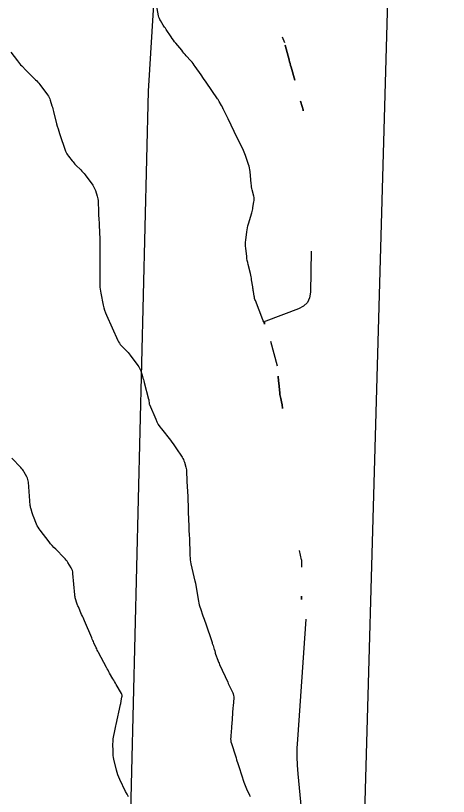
# Model space of a CAD drawing. Extents: x -534410 to -534262, y -1190162 to -1189584.
# Drawn here: x -534348.73 to -534329.56, y -1189689.33 to -1189654.72 of the extents above; entities that cross this region are included whole.
import ezdxf

# ---------------------------------------------------------------- set-up
doc = ezdxf.new("R2010")
doc.units = 0
for name, color, linetype in [('30', 7, 'Continuous'), ('31', 7, 'Continuous'), ('Hranice parcel', 7, 'Continuous')]:
    doc.layers.add(name, color=color, linetype=linetype)

msp = doc.modelspace()

# ---------------------------------------------------------------- linework, layer by layer
at = {"layer": '30'}
for points in [[(-534336.924, -1189655.663), (-534336.815, -1189655.916)], [(-534348.938, -1189656.336), (-534348.644, -1189656.729), (-534348.6, -1189656.786), (-534348.554, -1189656.842), (-534348.507, -1189656.896), (-534348.458, -1189656.949), (-534348.259, -1189657.157), (-534348.209, -1189657.209), (-534348.159, -1189657.26), (-534348.107, -1189657.311), (-534348.056, -1189657.361), (-534347.847, -1189657.559), (-534347.796, -1189657.61), (-534347.748, -1189657.663), (-534347.701, -1189657.718), (-534347.657, -1189657.774), (-534347.317, -1189658.234), (-534347.28, -1189658.288), (-534347.248, -1189658.345), (-534347.221, -1189658.404), (-534347.199, -1189658.466), (-534347.121, -1189658.718), (-534347.101, -1189658.782), (-534347.083, -1189658.845), (-534347.065, -1189658.909), (-534347.049, -1189658.973), (-534346.913, -1189659.509), (-534346.884, -1189659.62), (-534346.852, -1189659.73), (-534346.818, -1189659.839), (-534346.782, -1189659.947), (-534346.515, -1189660.722), (-534346.492, -1189660.782), (-534346.463, -1189660.839), (-534346.43, -1189660.894), (-534346.392, -1189660.946), (-534346.229, -1189661.148), (-534346.188, -1189661.198), (-534346.146, -1189661.247), (-534346.102, -1189661.295), (-534346.057, -1189661.342), (-534345.844, -1189661.557), (-534345.795, -1189661.609), (-534345.747, -1189661.662), (-534345.701, -1189661.718), (-534345.657, -1189661.775), (-534345.317, -1189662.234), (-534345.28, -1189662.288), (-534345.248, -1189662.345), (-534345.221, -1189662.404), (-534345.199, -1189662.466), (-534345.12, -1189662.718), (-534345.103, -1189662.782), (-534345.09, -1189662.846), (-534345.081, -1189662.911), (-534345.077, -1189662.977), (-534345.064, -1189663.38), (-534345.061, -1189663.455), (-534345.058, -1189663.529), (-534345.054, -1189663.603), (-534345.049, -1189663.677), (-534345.031, -1189663.974), (-534345.026, -1189664.049), (-534345.023, -1189664.123), (-534345.019, -1189664.197), (-534345.017, -1189664.271), (-534345.005, -1189664.664), (-534345.002, -1189664.754), (-534345.001, -1189664.845), (-534345, -1189664.935), (-534344.999, -1189665.025), (-534344.999, -1189666.659), (-534344.997, -1189666.751), (-534344.99, -1189666.844), (-534344.978, -1189666.935), (-534344.962, -1189667.027), (-534344.854, -1189667.548), (-534344.826, -1189667.664), (-534344.793, -1189667.778), (-534344.753, -1189667.89), (-534344.707, -1189668.001), (-534344.205, -1189669.118), (-534344.173, -1189669.181), (-534344.136, -1189669.24), (-534344.093, -1189669.296), (-534344.045, -1189669.348), (-534343.844, -1189669.55), (-534343.794, -1189669.601), (-534343.747, -1189669.654), (-534343.701, -1189669.709), (-534343.658, -1189669.765), (-534343.312, -1189670.225), (-534343.274, -1189670.28), (-534343.241, -1189670.338), (-534343.213, -1189670.398), (-534343.191, -1189670.461), (-534343.109, -1189670.717), (-534343.089, -1189670.781), (-534343.07, -1189670.845), (-534343.052, -1189670.91), (-534343.035, -1189670.974), (-534342.841, -1189671.717), (-534342.837, -1189671.737), (-534342.833, -1189671.757), (-534342.83, -1189671.777), (-534342.827, -1189671.797), (-534342.82, -1189671.878), (-534342.818, -1189671.898), (-534342.814, -1189671.917), (-534342.808, -1189671.937), (-534342.801, -1189671.955), (-534342.527, -1189672.613), (-534342.475, -1189672.726), (-534342.415, -1189672.835), (-534342.348, -1189672.94), (-534342.273, -1189673.04), (-534341.873, -1189673.538), (-534341.809, -1189673.62), (-534341.747, -1189673.702), (-534341.687, -1189673.787), (-534341.63, -1189673.872), (-534341.355, -1189674.293), (-534341.324, -1189674.343), (-534341.298, -1189674.395), (-534341.276, -1189674.449), (-534341.257, -1189674.505), (-534341.192, -1189674.731), (-534341.178, -1189674.788), (-534341.167, -1189674.846), (-534341.16, -1189674.904), (-534341.156, -1189674.962), (-534341.146, -1189675.295), (-534341.144, -1189675.37), (-534341.141, -1189675.445), (-534341.138, -1189675.521), (-534341.134, -1189675.596), (-534341.109, -1189676.04), (-534341.104, -1189676.121), (-534341.101, -1189676.201), (-534341.098, -1189676.281), (-534341.095, -1189676.362), (-534341.086, -1189676.684), (-534341.084, -1189676.764), (-534341.082, -1189676.844), (-534341.079, -1189676.925), (-534341.077, -1189677.005), (-534341.065, -1189677.378), (-534341.062, -1189677.452), (-534341.059, -1189677.527), (-534341.056, -1189677.602), (-534341.051, -1189677.677), (-534341.033, -1189677.976), (-534341.029, -1189678.051), (-534341.025, -1189678.125), (-534341.022, -1189678.2), (-534341.02, -1189678.275), (-534341.008, -1189678.665), (-534341.003, -1189678.754), (-534340.994, -1189678.843), (-534340.981, -1189678.932), (-534340.963, -1189679.02), (-534340.792, -1189679.782), (-534340.79, -1189679.79), (-534340.788, -1189679.799), (-534340.785, -1189679.808), (-534340.783, -1189679.816), (-534340.771, -1189679.85), (-534340.768, -1189679.858), (-534340.766, -1189679.867), (-534340.764, -1189679.876), (-534340.762, -1189679.884), (-534340.63, -1189680.679), (-534340.614, -1189680.761), (-534340.595, -1189680.843), (-534340.572, -1189680.923), (-534340.546, -1189681.003), (-534340.433, -1189681.319), (-534340.404, -1189681.398), (-534340.377, -1189681.478), (-534340.35, -1189681.557), (-534340.323, -1189681.637), (-534340.032, -1189682.512), (-534340.02, -1189682.545), (-534340.009, -1189682.578), (-534339.998, -1189682.612), (-534339.986, -1189682.645), (-534339.93, -1189682.809), (-534339.924, -1189682.827), (-534339.919, -1189682.845), (-534339.914, -1189682.863), (-534339.911, -1189682.881), (-534339.897, -1189682.955), (-534339.893, -1189682.973), (-534339.889, -1189682.991), (-534339.883, -1189683.009), (-534339.877, -1189683.027), (-534339.78, -1189683.283), (-534339.761, -1189683.332), (-534339.742, -1189683.38), (-534339.721, -1189683.428), (-534339.7, -1189683.475), (-534339.338, -1189684.27), (-534339.311, -1189684.328), (-534339.284, -1189684.386), (-534339.256, -1189684.444), (-534339.228, -1189684.501), (-534339.113, -1189684.73), (-534339.089, -1189684.788), (-534339.073, -1189684.848), (-534339.066, -1189684.909), (-534339.068, -1189684.972), (-534339.099, -1189685.317), (-534339.106, -1189685.396), (-534339.112, -1189685.475), (-534339.118, -1189685.554), (-534339.124, -1189685.632), (-534339.157, -1189686.124), (-534339.162, -1189686.196), (-534339.167, -1189686.268), (-534339.173, -1189686.34), (-534339.179, -1189686.412), (-534339.204, -1189686.7), (-534339.207, -1189686.772), (-534339.202, -1189686.843), (-534339.191, -1189686.913), (-534339.172, -1189686.982), (-534338.995, -1189687.534), (-534338.968, -1189687.62), (-534338.941, -1189687.705), (-534338.886, -1189687.875), (-534338.873, -1189687.918), (-534338.859, -1189687.961), (-534338.845, -1189688.003), (-534338.832, -1189688.046), (-534338.623, -1189688.696), (-534338.597, -1189688.77), (-534338.57, -1189688.843), (-534338.54, -1189688.914), (-534338.507, -1189688.985), (-534338.372, -1189689.266), (-534338.338, -1189689.336)], [(-534336.032, -1189690.196), (-534336.216, -1189688.327), (-534336.246, -1189687.947), (-534336.259, -1189687.567), (-534336.256, -1189687.187), (-534336.237, -1189686.806), (-534335.86, -1189681.476)]]:
    msp.add_lwpolyline(points, dxfattribs=at)
for points in [[(-534336.62, -1189656.681), (-534336.598, -1189656.762), (-534336.577, -1189656.844), (-534336.555, -1189656.926), (-534336.532, -1189657.007), (-534336.371, -1189657.577), (-534336.532, -1189657.007), (-534336.555, -1189656.926), (-534336.577, -1189656.844), (-534336.598, -1189656.762), (-534336.62, -1189656.681), (-534336.785, -1189656.032)], [(-534336.04, -1189658.75), (-534336.027, -1189658.797), (-534336.015, -1189658.845), (-534336.002, -1189658.892), (-534335.99, -1189658.94), (-534336.002, -1189658.892), (-534336.015, -1189658.845), (-534336.027, -1189658.797), (-534336.04, -1189658.75), (-534336.107, -1189658.515)]]:
    msp.add_lwpolyline(points, close=True, dxfattribs=at)
at = {"layer": '31'}
for points in [[(-534335.634, -1189665.164), (-534335.672, -1189666.979), (-534335.71, -1189667.232), (-534335.81, -1189667.439), (-534335.973, -1189667.602), (-534336.199, -1189667.72), (-534337.646, -1189668.258), (-534337.686, -1189668.28), (-534337.708, -1189668.309), (-534337.713, -1189668.345), (-534337.7, -1189668.389), (-534337.721, -1189668.341), (-534337.742, -1189668.294), (-534337.762, -1189668.246), (-534337.781, -1189668.198), (-534338.113, -1189667.348), (-534338.13, -1189667.299), (-534338.145, -1189667.25), (-534338.157, -1189667.2), (-534338.167, -1189667.15), (-534338.2, -1189666.946), (-534338.208, -1189666.895), (-534338.216, -1189666.844), (-534338.224, -1189666.793), (-534338.231, -1189666.742), (-534338.276, -1189666.43), (-534338.287, -1189666.361), (-534338.3, -1189666.292), (-534338.314, -1189666.224), (-534338.33, -1189666.156), (-534338.431, -1189665.756), (-534338.452, -1189665.666), (-534338.47, -1189665.576), (-534338.484, -1189665.485), (-534338.496, -1189665.394), (-534338.537, -1189665.025), (-534338.545, -1189664.935), (-534338.547, -1189664.845), (-534338.543, -1189664.754), (-534338.535, -1189664.664), (-534338.489, -1189664.302), (-534338.476, -1189664.212), (-534338.459, -1189664.123), (-534338.439, -1189664.035), (-534338.415, -1189663.947), (-534338.274, -1189663.461), (-534338.257, -1189663.4), (-534338.242, -1189663.339), (-534338.229, -1189663.278), (-534338.218, -1189663.216), (-534338.176, -1189662.968), (-534338.168, -1189662.907), (-534338.167, -1189662.845), (-534338.172, -1189662.783), (-534338.183, -1189662.722), (-534338.249, -1189662.441), (-534338.264, -1189662.374), (-534338.276, -1189662.306), (-534338.286, -1189662.238), (-534338.294, -1189662.17), (-534338.348, -1189661.629), (-534338.358, -1189661.548), (-534338.373, -1189661.468), (-534338.392, -1189661.389), (-534338.416, -1189661.31), (-534338.52, -1189661), (-534338.547, -1189660.923), (-534338.577, -1189660.846), (-534338.609, -1189660.771), (-534338.643, -1189660.697), (-534339.049, -1189659.857), (-534339.322, -1189659.292), (-534339.394, -1189659.143), (-534339.521, -1189658.879), (-534339.529, -1189658.862), (-534339.538, -1189658.845), (-534339.547, -1189658.828), (-534339.556, -1189658.811), (-534339.619, -1189658.695), (-534339.71, -1189658.53), (-534339.727, -1189658.5), (-534339.745, -1189658.47), (-534339.763, -1189658.441), (-534339.782, -1189658.412), (-534340.291, -1189657.672), (-534340.405, -1189657.507), (-534340.519, -1189657.341), (-534340.772, -1189656.973), (-534340.817, -1189656.91), (-534340.865, -1189656.847), (-534340.913, -1189656.787), (-534340.964, -1189656.727), (-534341.171, -1189656.493), (-534341.223, -1189656.435), (-534341.274, -1189656.375), (-534341.324, -1189656.316), (-534341.374, -1189656.256), (-534341.633, -1189655.941), (-534341.687, -1189655.873), (-534341.74, -1189655.804), (-534341.791, -1189655.734), (-534341.84, -1189655.663), (-534342.067, -1189655.327), (-534342.099, -1189655.28), (-534342.13, -1189655.232), (-534342.161, -1189655.184), (-534342.192, -1189655.135), (-534342.314, -1189654.941), (-534342.342, -1189654.892), (-534342.365, -1189654.841), (-534342.384, -1189654.787), (-534342.397, -1189654.732), (-534342.512, -1189654.149)], [(-534337.447, -1189669.141), (-534337.143, -1189670.244)], [(-534343.732, -1189689.349), (-534343.797, -1189689.234), (-534343.857, -1189689.116), (-534344.111, -1189688.582), (-534344.156, -1189688.48), (-534344.196, -1189688.377), (-534344.23, -1189688.272), (-534344.259, -1189688.164), (-534344.375, -1189687.679), (-534344.392, -1189687.597), (-534344.405, -1189687.514), (-534344.412, -1189687.431), (-534344.415, -1189687.348), (-534344.418, -1189686.989), (-534344.417, -1189686.917), (-534344.412, -1189686.845), (-534344.404, -1189686.773), (-534344.392, -1189686.702), (-534344.339, -1189686.417), (-534344.326, -1189686.346), (-534344.311, -1189686.275), (-534344.297, -1189686.204), (-534344.281, -1189686.134), (-534344.086, -1189685.25), (-534344.077, -1189685.21), (-534344.069, -1189685.169), (-534344.06, -1189685.129), (-534344.052, -1189685.088), (-534344.02, -1189684.926), (-534344.015, -1189684.886), (-534344.018, -1189684.847), (-534344.028, -1189684.809), (-534344.045, -1189684.772), (-534344.275, -1189684.367), (-534344.311, -1189684.304), (-534344.347, -1189684.241), (-534344.383, -1189684.179), (-534344.419, -1189684.116), (-534344.565, -1189683.865), (-534344.602, -1189683.802), (-534344.637, -1189683.739), (-534344.672, -1189683.675), (-534344.706, -1189683.612), (-534345.058, -1189682.949), (-534345.085, -1189682.897), (-534345.112, -1189682.844), (-534345.138, -1189682.791), (-534345.164, -1189682.737), (-534345.264, -1189682.522), (-534345.288, -1189682.468), (-534345.313, -1189682.414), (-534345.336, -1189682.36), (-534345.36, -1189682.306), (-534345.683, -1189681.544), (-534345.713, -1189681.474), (-534345.744, -1189681.404), (-534345.774, -1189681.334), (-534345.805, -1189681.264), (-534345.952, -1189680.93), (-534345.97, -1189680.887), (-534345.987, -1189680.844), (-534346.003, -1189680.8), (-534346.017, -1189680.755), (-534346.073, -1189680.576), (-534346.086, -1189680.531), (-534346.096, -1189680.485), (-534346.104, -1189680.439), (-534346.109, -1189680.393), (-534346.192, -1189679.44), (-534346.201, -1189679.373), (-534346.218, -1189679.31), (-534346.243, -1189679.248), (-534346.274, -1189679.19), (-534346.416, -1189678.96), (-534346.453, -1189678.903), (-534346.494, -1189678.849), (-534346.537, -1189678.798), (-534346.583, -1189678.748), (-534346.956, -1189678.371), (-534347.033, -1189678.291), (-534347.107, -1189678.209), (-534347.179, -1189678.125), (-534347.248, -1189678.038), (-534347.65, -1189677.523), (-534347.694, -1189677.462), (-534347.734, -1189677.399), (-534347.77, -1189677.333), (-534347.801, -1189677.264), (-534347.942, -1189676.924), (-534347.958, -1189676.884), (-534347.973, -1189676.844), (-534347.986, -1189676.803), (-534347.999, -1189676.762), (-534348.048, -1189676.598), (-534348.059, -1189676.556), (-534348.068, -1189676.514), (-534348.075, -1189676.472), (-534348.079, -1189676.43), (-534348.162, -1189675.395), (-534348.17, -1189675.335), (-534348.184, -1189675.277), (-534348.205, -1189675.22), (-534348.232, -1189675.166), (-534348.352, -1189674.952), (-534348.383, -1189674.899), (-534348.418, -1189674.849), (-534348.456, -1189674.801), (-534348.496, -1189674.755), (-534348.895, -1189674.33)], [(-534336.062, -1189678.845), (-534336.161, -1189678.427)], [(-534336.062, -1189678.845), (-534336.062, -1189679.164)]]:
    msp.add_lwpolyline(points, dxfattribs=at)
for points in [[(-534336.928, -1189671.96), (-534336.94, -1189671.905), (-534336.991, -1189671.683), (-534337.002, -1189671.627), (-534337.013, -1189671.571), (-534337.021, -1189671.515), (-534337.028, -1189671.458), (-534337.074, -1189670.994), (-534337.082, -1189670.919), (-534337.089, -1189670.844), (-534337.096, -1189670.769), (-534337.103, -1189670.694), (-534337.096, -1189670.769), (-534337.089, -1189670.844), (-534337.082, -1189670.919), (-534337.074, -1189670.994), (-534337.028, -1189671.458), (-534337.021, -1189671.515), (-534337.013, -1189671.571), (-534337.002, -1189671.627), (-534336.991, -1189671.683), (-534336.94, -1189671.905), (-534336.928, -1189671.96), (-534336.918, -1189672.016)], [(-534336.911, -1189672.073), (-534336.906, -1189672.129), (-534336.911, -1189672.073), (-534336.918, -1189672.016)], [(-534336.062, -1189680.605), (-534336.062, -1189680.525), (-534336.062, -1189680.445)]]:
    msp.add_lwpolyline(points, close=True, dxfattribs=at)
at = {"layer": 'Hranice parcel'}
for points in [[(-534347.07, -1189935.15), (-534347.12, -1189900.1), (-534346.3, -1189826.77), (-534344.77, -1189736.43), (-534342.85, -1189658.07), (-534338.334, -1189584.47)], [(-534338.84, -1189942.48), (-534336.49, -1189881.83), (-534334.78, -1189743.85), (-534331.25, -1189619.05), (-534329.563, -1189584.47)]]:
    msp.add_lwpolyline(points, dxfattribs=at)

doc.saveas('drawing.dxf')
